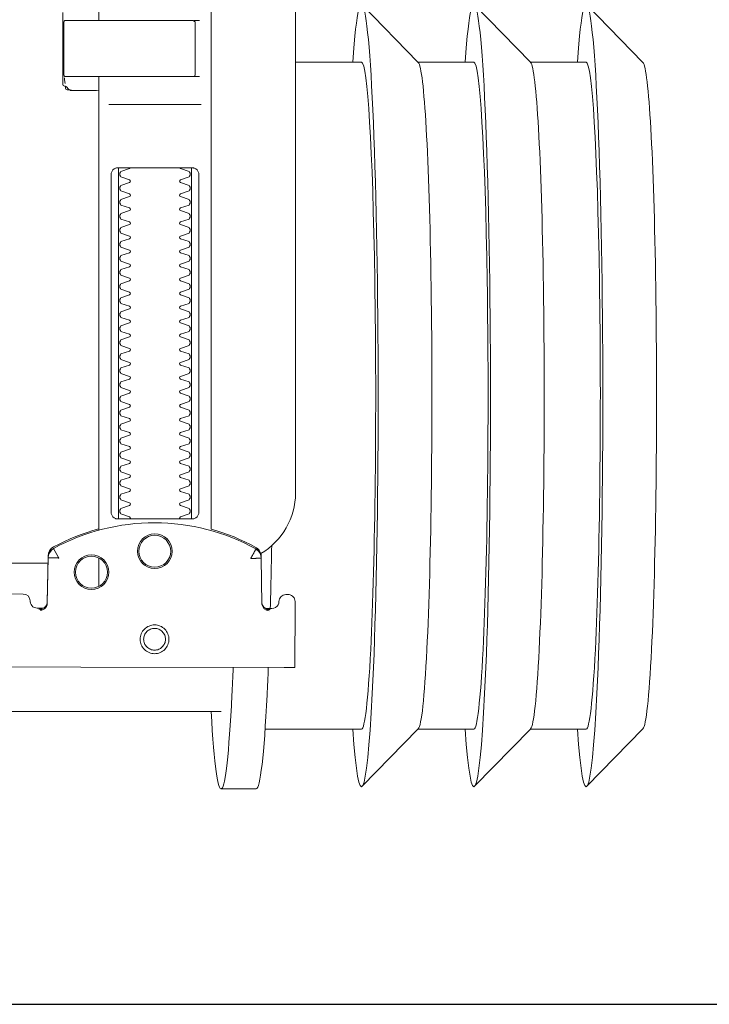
# Model space of a CAD drawing. Header units: millimetres. Extents: x 23192 to 177760, y -399809 to -79279.
# Tile 695 of 822: x 74057.5 to 74067.31, y -194639.59 to -194625.56. Entities that reach past the tile are written whole.
import ezdxf

# ---------------------------------------------------------------- set-up
doc = ezdxf.new("R2010")
doc.units = ezdxf.units.MM
doc.linetypes.add('HIDDEN2', pattern=[4.7625, 3.175, -1.5875])
doc.layers.get('0').update_dxf_attribs({"lineweight": 0})
doc.layers.add('!! 0_ Istn-sciany', color=3, linetype='Continuous', lineweight=30)
doc.layers.add('!! wymiary osi', color=250, linetype='Continuous', lineweight=9)
doc.layers.add('!! 2_WYBURZENIA DO REMONTU', color=7, linetype='Continuous', lineweight=0, true_color=0x4d4d4d, plot=False)
doc.layers.add('!!_@ wypos sanit nd', color=7, linetype='Continuous', lineweight=0, plot=False)
doc.styles.add('TXT', font='simplex.shx')
doc.dimstyles.new('DIM50', dxfattribs={"dimscale": 5, "dimtxt": 2.5, "dimasz": 1.5, "dimexe": 0, "dimexo": 0, "dimgap": 0.5, "dimtad": 1, "dimdec": 4, "dimrnd": 0.5, "dimdsep": 46, "dimtxsty": 'TXT', "dimblk1": 'TICK1', "dimblk2": 'TICK1', "dimsah": 1, "dimcen": 0, "dimse1": 1, "dimse2": 1, "dimclrd": 1, "dimclre": 7, "dimclrt": 9, "dimadec": 0, "dimazin": 0, "dimtfac": 1, "dimtdec": 4, "dimtmove": 2, "dimatfit": 3, "dimldrblk": 'TICK1', "dimfxl": 1, "dimtolj": 1, "dimarcsym": 0})

# ---------------------------------------------------------------- blocks, each defined once
blk = doc.blocks.new('A$Cff2eaf8b')
for points in [[(-0.18941, 0.09963), (-0.19441, 0.09963)], [(-0.24945, 0.09108), (-0.24147, 0.09927)], [(-0.24136, 0.09113), (-0.23342, 0.09113), (-0.22548, 0.09927)], [(-0.22538, 0.09113), (-0.21743, 0.09113), (-0.2095, 0.09927)], [(-0.19567, 0.09113), (-0.20939, 0.09113)], [(-0.18941, 0.08863), (-0.04454, 0.08863), (-0.04035, 0.08853), (-0.03617, 0.08824), (-0.032, 0.08775), (-0.02786, 0.08707), (-0.02376, 0.08619), (-0.0197, 0.08513), (-0.0157, 0.08388), (-0.01176, 0.08244), (-0.00789, 0.08082), (-0.0041, 0.07902), (-0.0004, 0.07705), (0.0032, 0.0749), (0.0067, 0.0726), (0.01009, 0.07012), (0.01337, 0.0675)], [(-0.19839, 0.08237), (-0.11148, 0.08219)], [(-0.19594, 0.07411), (-0.19609, 0.07411), (-0.19639, 0.07411), (-0.19593, 0.07402), (-0.19578, 0.07396), (-0.19564, 0.07387), (-0.19551, 0.07376), (-0.1954, 0.07363), (-0.19532, 0.07349), (-0.19526, 0.07333), (-0.19523, 0.07317)], [(-0.16479, 0.06647), (-0.16466, 0.07302), (-0.16465, 0.07318), (-0.16461, 0.07333), (-0.16454, 0.07348), (-0.16445, 0.07361), (-0.16435, 0.07373), (-0.16422, 0.07383), (-0.16409, 0.07391), (-0.16394, 0.07396), (-0.16349, 0.07404), (-0.1638, 0.07405), (-0.16395, 0.07405)], [(-0.172, 0.07079), (-0.172, 0.06674)], [(0.16493, 0.0675), (-0.16477, 0.0675)], [(-0.172, -0.01362), (-0.172, -0.00982)], [(-0.172, 0.06279), (-0.172, -0.00182)], [(-0.1852, 0.06018), (-0.1852, 0.01218)], [(-0.1748, 0.01218), (-0.1748, 0.06018)], [(-0.17342, 0.00218), (-0.18659, 0.00218)], [(-0.172, 0.00012), (-0.17167, 0.00018), (-0.1682, 0.00018), (-0.1681, 0.00018), (-0.16799, 0.00016), (-0.16789, 0.00007), (-0.16779, 0.00006), (-0.16762, 0.00005), (-0.16752, 0.00005), (-0.16741, 0.00003), (-0.1673, -0.00004), (-0.16725, -0.00018), (-0.16725, -0.00044), (-0.16711, -0.00046), (-0.16701, -0.0005), (-0.16693, -0.00056), (-0.16688, -0.0007), (-0.16688, -0.01094)], [(-0.16829, 0.00017), (-0.16772, 0.00003), (-0.16738, -0.00042)], [(-0.16723, -0.00083), (-0.16714, -0.00136), (-0.16713, -0.00163)], [(-0.18633, -0.00182), (-0.17526, -0.00182), (-0.17367, -0.00182)], [(-0.24945, -0.00383), (-0.24147, -0.01202)], [(-0.24136, -0.00387), (-0.23342, -0.00387), (-0.22548, -0.01202)], [(-0.22538, -0.00387), (-0.21743, -0.00387), (-0.2095, -0.01202)], [(-0.2, -0.00387), (-0.20939, -0.00387)], [(-0.18633, -0.00982), (-0.18551, -0.00982), (-0.18567, -0.00972), (-0.1857, -0.00962)]]:
    blk.add_lwpolyline(points)
for points in [[(-0.19989, 0.08236), (-0.19995, 0.07336, 0.009369), (-0.19994, 0.07293), (-0.19992, 0.07276), (-0.19986, 0.07259), (-0.19979, 0.07243), (-0.19968, 0.07229), (-0.19955, 0.07217), (-0.19941, 0.07208), (-0.19924, 0.07201), (-0.19908, 0.07197), (-0.19895, 0.07196), (-0.1988, 0.07196)], [(-0.16413, 0.07389), (-0.16324, 0.07389), (-0.16303, 0.07386), (-0.16283, 0.0738), (-0.16264, 0.07369), (-0.16249, 0.07354), (-0.16237, 0.07337), (-0.16228, 0.07317), (-0.16225, 0.07297, 0.002299), (-0.16224, 0.07285, 0.40455), (-0.16124, 0.07188), (-0.11145, 0.07178)], [(-0.19576, 0.07395), (-0.19665, 0.07395, 0.282591), (-0.19754, 0.0734), (-0.19758, 0.07331), (-0.19761, 0.0732), (-0.19763, 0.07311), (-0.19764, 0.07296, -0.415352), (-0.19865, 0.07196)], [(-0.19623, 0.07426), (-0.19588, 0.0742), (-0.19555, 0.07399), (-0.19533, 0.07367), (-0.19523, 0.07332), (-0.19513, 0.06676), (-0.19513, 0.0667, 0.265347), (-0.19435, 0.06544, 0.125711), (-0.17997, 0.06173, 0.125711), (-0.16558, 0.06538, 0.26954), (-0.1648, 0.06667), (-0.16467, 0.07322), (-0.16464, 0.07344), (-0.16456, 0.07365), (-0.16444, 0.07383), (-0.16428, 0.07399), (-0.1641, 0.0741), (-0.16389, 0.07417), (-0.16368, 0.0742)], [(-0.15993, -0.0325), (-0.17249, -0.0325, 0.405519), (-0.172, -0.032), (-0.172, -0.0313, 0.414214), (-0.1725, -0.0308), (-0.1875, -0.0308, 0.414214), (-0.188, -0.0313), (-0.188, -0.032, 0.405519), (-0.18751, -0.0325), (-0.19, -0.0325, -0.414214), (-0.2, -0.0225), (-0.2, 0.0575, -0.266001), (-0.19506, 0.06612)], [(-0.19513, 0.06651), (-0.19511, 0.06632), (-0.19509, 0.06622), (-0.19506, 0.06612), (-0.19503, 0.06602), (-0.19498, 0.06592), (-0.19493, 0.06582), (-0.19488, 0.06573), (-0.19482, 0.06564), (-0.19475, 0.06556), (-0.19468, 0.06548), (-0.1946, 0.06541), (-0.19452, 0.06535), (-0.19443, 0.06529), (-0.19434, 0.06524), (-0.19358, 0.06483), (-0.19281, 0.06445), (-0.19203, 0.0641), (-0.19125, 0.06376), (-0.19045, 0.06345), (-0.18964, 0.06316), (-0.18882, 0.06289), (-0.188, 0.06265), (-0.188, -0.01362, 0.414214)], [(-0.172, 0.0626), (-0.17117, 0.06284), (-0.17034, 0.0631), (-0.16952, 0.06339), (-0.16872, 0.0637), (-0.16792, 0.06404), (-0.16713, 0.06439), (-0.16635, 0.06477), (-0.16558, 0.06518), (-0.16557, 0.06518, 0.269546), (-0.16479, 0.06647)], [(-0.18353, 0.01118, 0.182836), (-0.18364, 0.01127), (-0.18485, 0.01168, 0.050055), (-0.185, 0.01194), (-0.185, 0.01222, 0.050055), (-0.18485, 0.01248), (-0.18364, 0.01289, 0.719897), (-0.18364, 0.01327), (-0.18485, 0.01368, 0.050055), (-0.185, 0.01394), (-0.185, 0.01422, 0.050055), (-0.18485, 0.01448), (-0.18364, 0.01489, 0.719897), (-0.18364, 0.01527), (-0.18485, 0.01568, 0.050055), (-0.185, 0.01594), (-0.185, 0.01622, 0.050055), (-0.18485, 0.01648), (-0.18364, 0.01689, 0.719897), (-0.18364, 0.01727), (-0.18485, 0.01768, 0.050055), (-0.185, 0.01794), (-0.185, 0.01822, 0.050055), (-0.18485, 0.01848), (-0.18364, 0.01889, 0.719897), (-0.18364, 0.01927), (-0.18485, 0.01968, 0.050055), (-0.185, 0.01994), (-0.185, 0.02022, 0.050055), (-0.18485, 0.02048), (-0.18364, 0.02089, 0.719897), (-0.18364, 0.02127), (-0.18485, 0.02168, 0.050055), (-0.185, 0.02194), (-0.185, 0.02222, 0.050055), (-0.18485, 0.02248), (-0.18364, 0.02289, 0.719897), (-0.18364, 0.02327), (-0.18485, 0.02368, 0.050055), (-0.185, 0.02394), (-0.185, 0.02422, 0.050055), (-0.18485, 0.02448), (-0.18364, 0.02489, 0.719897), (-0.18364, 0.02527), (-0.18485, 0.02568, 0.050055), (-0.185, 0.02594), (-0.185, 0.02622, 0.050055), (-0.18485, 0.02648), (-0.18364, 0.02689, 0.719897), (-0.18364, 0.02727), (-0.18485, 0.02768, 0.050055), (-0.185, 0.02794), (-0.185, 0.02822, 0.050055), (-0.18485, 0.02848), (-0.18364, 0.02889, 0.719897), (-0.18364, 0.02927), (-0.18485, 0.02968, 0.050055), (-0.185, 0.02994), (-0.185, 0.03022, 0.050055), (-0.18485, 0.03048), (-0.18364, 0.03089, 0.719897), (-0.18364, 0.03127), (-0.18485, 0.03168, 0.050055), (-0.185, 0.03194), (-0.185, 0.03222, 0.050055), (-0.18485, 0.03248), (-0.18364, 0.03289, 0.719897), (-0.18364, 0.03327), (-0.18485, 0.03368, 0.050055), (-0.185, 0.03394), (-0.185, 0.03422, 0.050055), (-0.18485, 0.03448), (-0.18364, 0.03489, 0.719897), (-0.18364, 0.03527), (-0.18485, 0.03568, 0.050055), (-0.185, 0.03594), (-0.185, 0.03622, 0.050055), (-0.18485, 0.03648), (-0.18364, 0.03689, 0.719897), (-0.18364, 0.03727), (-0.18485, 0.03768, 0.050055), (-0.185, 0.03794), (-0.185, 0.03822, 0.050055), (-0.18485, 0.03848), (-0.18364, 0.03889, 0.719897), (-0.18364, 0.03927), (-0.18485, 0.03968, 0.050055), (-0.185, 0.03994), (-0.185, 0.04022, 0.050055), (-0.18485, 0.04048), (-0.18364, 0.04089, 0.719897), (-0.18364, 0.04127), (-0.18485, 0.04168, 0.050055), (-0.185, 0.04194), (-0.185, 0.04222, 0.050055), (-0.18485, 0.04248), (-0.18364, 0.04289, 0.719897), (-0.18364, 0.04327), (-0.18485, 0.04368, 0.050055), (-0.185, 0.04394), (-0.185, 0.04422, 0.050055), (-0.18485, 0.04448), (-0.18364, 0.04489, 0.719897), (-0.18364, 0.04527), (-0.18485, 0.04568, 0.050055), (-0.185, 0.04594), (-0.185, 0.04622, 0.050055), (-0.18485, 0.04648), (-0.18364, 0.04689, 0.719897), (-0.18364, 0.04727), (-0.18485, 0.04768, 0.050055), (-0.185, 0.04794), (-0.185, 0.04822, 0.050055), (-0.18485, 0.04848), (-0.18364, 0.04889, 0.719897), (-0.18364, 0.04927), (-0.18485, 0.04968, 0.050055), (-0.185, 0.04994), (-0.185, 0.05022, 0.050055), (-0.18485, 0.05048), (-0.18364, 0.05089, 0.719897), (-0.18364, 0.05127), (-0.18485, 0.05168, 0.050055), (-0.185, 0.05194), (-0.185, 0.05222, 0.050055), (-0.18485, 0.05248), (-0.18364, 0.05289, 0.719897), (-0.18364, 0.05327), (-0.18485, 0.05368, 0.050055), (-0.185, 0.05394), (-0.185, 0.05422, 0.050055), (-0.18485, 0.05448), (-0.18364, 0.05489, 0.719897), (-0.18364, 0.05527), (-0.18485, 0.05568, 0.050055), (-0.185, 0.05594), (-0.185, 0.05622, 0.050055), (-0.18485, 0.05648), (-0.18364, 0.05689, 0.719897), (-0.18364, 0.05727), (-0.18485, 0.05768, 0.050055), (-0.185, 0.05794), (-0.185, 0.05822, 0.050055), (-0.18485, 0.05848), (-0.18364, 0.05889, 0.719897), (-0.18364, 0.05927), (-0.18485, 0.05968, 0.050055), (-0.185, 0.05994), (-0.185, 0.06022, 0.050055), (-0.18485, 0.06048), (-0.18364, 0.06089, 0.474594), (-0.18353, 0.06118)], [(-0.17647, 0.06118, 0.474594), (-0.17636, 0.06089), (-0.17515, 0.06048, 0.050055), (-0.175, 0.06022), (-0.175, 0.05994, 0.050055), (-0.17515, 0.05968), (-0.17636, 0.05927, 0.719897), (-0.17636, 0.05889), (-0.17515, 0.05848, 0.050055), (-0.175, 0.05822), (-0.175, 0.05794, 0.050055), (-0.17515, 0.05768), (-0.17636, 0.05727, 0.719897), (-0.17636, 0.05689), (-0.17515, 0.05648, 0.050055), (-0.175, 0.05622), (-0.175, 0.05594, 0.050055), (-0.17515, 0.05568), (-0.17636, 0.05527, 0.719897), (-0.17636, 0.05489), (-0.17515, 0.05448, 0.050055), (-0.175, 0.05422), (-0.175, 0.05394, 0.050055), (-0.17515, 0.05368), (-0.17636, 0.05327, 0.719897), (-0.17636, 0.05289), (-0.17515, 0.05248, 0.050055), (-0.175, 0.05222), (-0.175, 0.05194, 0.050055), (-0.17515, 0.05168), (-0.17636, 0.05127, 0.719897), (-0.17636, 0.05089), (-0.17515, 0.05048, 0.050055), (-0.175, 0.05022), (-0.175, 0.04994, 0.050055), (-0.17515, 0.04968), (-0.17636, 0.04927, 0.719897), (-0.17636, 0.04889), (-0.17515, 0.04848, 0.050055), (-0.175, 0.04822), (-0.175, 0.04794, 0.050055), (-0.17515, 0.04768), (-0.17636, 0.04727, 0.719897), (-0.17636, 0.04689), (-0.17515, 0.04648, 0.050055), (-0.175, 0.04622), (-0.175, 0.04594, 0.050055), (-0.17515, 0.04568), (-0.17636, 0.04527, 0.719897), (-0.17636, 0.04489), (-0.17515, 0.04448, 0.050055), (-0.175, 0.04422), (-0.175, 0.04394, 0.050055), (-0.17515, 0.04368), (-0.17636, 0.04327, 0.719897), (-0.17636, 0.04289), (-0.17515, 0.04248, 0.050055), (-0.175, 0.04222), (-0.175, 0.04194, 0.050055), (-0.17515, 0.04168), (-0.17636, 0.04127, 0.719897), (-0.17636, 0.04089), (-0.17515, 0.04048, 0.050055), (-0.175, 0.04022), (-0.175, 0.03994, 0.050055), (-0.17515, 0.03968), (-0.17636, 0.03927, 0.719897), (-0.17636, 0.03889), (-0.17515, 0.03848, 0.050055), (-0.175, 0.03822), (-0.175, 0.03794, 0.050055), (-0.17515, 0.03768), (-0.17636, 0.03727, 0.719897), (-0.17636, 0.03689), (-0.17515, 0.03648, 0.050055), (-0.175, 0.03622), (-0.175, 0.03594, 0.050055), (-0.17515, 0.03568), (-0.17636, 0.03527, 0.719897), (-0.17636, 0.03489), (-0.17515, 0.03448, 0.050055), (-0.175, 0.03422), (-0.175, 0.03394, 0.050055), (-0.17515, 0.03368), (-0.17636, 0.03327, 0.719897), (-0.17636, 0.03289), (-0.17515, 0.03248, 0.050055), (-0.175, 0.03222), (-0.175, 0.03194, 0.050055), (-0.17515, 0.03168), (-0.17636, 0.03127, 0.719897), (-0.17636, 0.03089), (-0.17515, 0.03048, 0.050055), (-0.175, 0.03022), (-0.175, 0.02994, 0.050055), (-0.17515, 0.02968), (-0.17636, 0.02927, 0.719897), (-0.17636, 0.02889), (-0.17515, 0.02848, 0.050055), (-0.175, 0.02822), (-0.175, 0.02794, 0.050055), (-0.17515, 0.02768), (-0.17636, 0.02727, 0.719897), (-0.17636, 0.02689), (-0.17515, 0.02648, 0.050055), (-0.175, 0.02622), (-0.175, 0.02594, 0.050055), (-0.17515, 0.02568), (-0.17636, 0.02527, 0.719897), (-0.17636, 0.02489), (-0.17515, 0.02448, 0.050055), (-0.175, 0.02422), (-0.175, 0.02394, 0.050055), (-0.17515, 0.02368), (-0.17636, 0.02327, 0.719897), (-0.17636, 0.02289), (-0.17515, 0.02248, 0.050055), (-0.175, 0.02222), (-0.175, 0.02194, 0.050055), (-0.17515, 0.02168), (-0.17636, 0.02127, 0.719897), (-0.17636, 0.02089), (-0.17515, 0.02048, 0.050055), (-0.175, 0.02022), (-0.175, 0.01994, 0.050055), (-0.17515, 0.01968), (-0.17636, 0.01927, 0.719897), (-0.17636, 0.01889), (-0.17515, 0.01848, 0.050055), (-0.175, 0.01822), (-0.175, 0.01794, 0.050055), (-0.17515, 0.01768), (-0.17636, 0.01727, 0.719897), (-0.17636, 0.01689), (-0.17515, 0.01648, 0.050055), (-0.175, 0.01622), (-0.175, 0.01594, 0.050055), (-0.17515, 0.01568), (-0.17636, 0.01527, 0.719897), (-0.17636, 0.01489), (-0.17515, 0.01448, 0.050055), (-0.175, 0.01422), (-0.175, 0.01394, 0.050055), (-0.17515, 0.01368), (-0.17636, 0.01327, 0.719897), (-0.17636, 0.01289), (-0.17515, 0.01248, 0.050055), (-0.175, 0.01222), (-0.175, 0.01194, 0.050055), (-0.17515, 0.01168), (-0.17636, 0.01127, 0.182836), (-0.17647, 0.01118)], [(-0.1857, -0.00202), (-0.1857, -0.00962), (-0.1857, -0.00202), (-0.18567, -0.00192), (-0.18559, -0.00184), (-0.17696, -0.00182), (-0.16725, -0.00182, -0.414214), (-0.16705, -0.00202), (-0.16705, -0.00962, -0.414214), (-0.16725, -0.00982), (-0.18543, -0.00982), (-0.18553, -0.00978), (-0.1856, -0.00962)]]:
    blk.add_lwpolyline(points, format="xyb")
for points in [[(-0.17994, 0.08038), (-0.17974, 0.08037), (-0.17954, 0.08034), (-0.17935, 0.08029), (-0.17916, 0.08022), (-0.17897, 0.08013), (-0.1788, 0.08003), (-0.17864, 0.07991), (-0.17849, 0.07978), (-0.17836, 0.07963), (-0.17824, 0.07947), (-0.17814, 0.07929), (-0.17805, 0.07911), (-0.17798, 0.07892), (-0.17793, 0.07873), (-0.17791, 0.07853), (-0.1779, 0.07833), (-0.17791, 0.07813), (-0.17794, 0.07793), (-0.17799, 0.07773), (-0.17805, 0.07754), (-0.17814, 0.07736), (-0.17824, 0.07719), (-0.17836, 0.07703), (-0.1785, 0.07688), (-0.17865, 0.07675), (-0.17881, 0.07663), (-0.17898, 0.07652), (-0.17916, 0.07644), (-0.17935, 0.07637), (-0.17955, 0.07632), (-0.17975, 0.07629), (-0.17995, 0.07628), (-0.18015, 0.07629), (-0.18035, 0.07632), (-0.18054, 0.07637), (-0.18073, 0.07644), (-0.18091, 0.07653), (-0.18109, 0.07663), (-0.18125, 0.07675), (-0.18139, 0.07689), (-0.18153, 0.07704), (-0.18165, 0.0772), (-0.18175, 0.07737), (-0.18184, 0.07755), (-0.1819, 0.07774), (-0.18195, 0.07794), (-0.18198, 0.07813), (-0.18199, 0.07834), (-0.18198, 0.07854), (-0.18195, 0.07873), (-0.1819, 0.07893), (-0.18183, 0.07912), (-0.18175, 0.0793), (-0.18164, 0.07947), (-0.18152, 0.07963), (-0.18139, 0.07978), (-0.18124, 0.07992), (-0.18108, 0.08004), (-0.18091, 0.08014), (-0.18072, 0.08022), (-0.18053, 0.08029), (-0.18034, 0.08034), (-0.18014, 0.08037)], [(-0.17994, 0.07987), (-0.17979, 0.07987), (-0.17964, 0.07984), (-0.17949, 0.07981), (-0.17935, 0.07976), (-0.17921, 0.07969), (-0.17908, 0.07961), (-0.17896, 0.07952), (-0.17885, 0.07942), (-0.17874, 0.07931), (-0.17865, 0.07918), (-0.17858, 0.07905), (-0.17851, 0.07892), (-0.17846, 0.07877), (-0.17842, 0.07862), (-0.1784, 0.07847), (-0.17839, 0.07832), (-0.1784, 0.07817), (-0.17842, 0.07802), (-0.17846, 0.07787), (-0.17851, 0.07773), (-0.17858, 0.07759), (-0.17866, 0.07746), (-0.17875, 0.07734), (-0.17885, 0.07723), (-0.17896, 0.07712), (-0.17909, 0.07703), (-0.17922, 0.07696), (-0.17935, 0.07689), (-0.1795, 0.07684), (-0.17964, 0.0768), (-0.1798, 0.07678), (-0.17995, 0.07677), (-0.1801, 0.07678), (-0.18025, 0.07681), (-0.1804, 0.07684), (-0.18054, 0.07689), (-0.18068, 0.07696), (-0.18081, 0.07704), (-0.18093, 0.07713), (-0.18104, 0.07723), (-0.18114, 0.07734), (-0.18123, 0.07747), (-0.18131, 0.0776), (-0.18138, 0.07773), (-0.18143, 0.07788), (-0.18146, 0.07803), (-0.18149, 0.07818), (-0.18149, 0.07833), (-0.18149, 0.07848), (-0.18146, 0.07863), (-0.18143, 0.07878), (-0.18137, 0.07892), (-0.18131, 0.07906), (-0.18123, 0.07919), (-0.18114, 0.07931), (-0.18104, 0.07942), (-0.18092, 0.07952), (-0.1808, 0.07962), (-0.18067, 0.07969), (-0.18053, 0.07976), (-0.18039, 0.07981), (-0.18024, 0.07985), (-0.18009, 0.07987)], [(-0.17471, 0.06118), (-0.17462, 0.06118), (-0.17454, 0.06117), (-0.17445, 0.06115), (-0.17437, 0.06113), (-0.17428, 0.06109), (-0.1742, 0.06105), (-0.17413, 0.061), (-0.17406, 0.06095), (-0.174, 0.06088), (-0.17394, 0.06081), (-0.17389, 0.06072), (-0.17384, 0.06062), (-0.17381, 0.06052), (-0.17378, 0.06041), (-0.17376, 0.06029), (-0.17376, 0.06018), (-0.17376, 0.01218), (-0.17376, 0.01206), (-0.17378, 0.01195), (-0.17381, 0.01184), (-0.17384, 0.01173), (-0.17389, 0.01164), (-0.17394, 0.01155), (-0.174, 0.01148), (-0.17406, 0.01141), (-0.17413, 0.01135), (-0.1742, 0.01131), (-0.17428, 0.01126), (-0.17437, 0.01123), (-0.17445, 0.01121), (-0.17454, 0.01119), (-0.17462, 0.01118), (-0.17471, 0.01118), (-0.18529, 0.01118), (-0.18538, 0.01118), (-0.18547, 0.01119), (-0.18555, 0.01121), (-0.18564, 0.01123), (-0.18572, 0.01126), (-0.1858, 0.01131), (-0.18587, 0.01135), (-0.18594, 0.01141), (-0.18601, 0.01148), (-0.18606, 0.01155), (-0.18612, 0.01164), (-0.18616, 0.01173), (-0.1862, 0.01184), (-0.18623, 0.01195), (-0.18624, 0.01206), (-0.18625, 0.01218), (-0.18625, 0.06018), (-0.18624, 0.06029), (-0.18623, 0.06041), (-0.1862, 0.06052), (-0.18616, 0.06062), (-0.18612, 0.06072), (-0.18606, 0.06081), (-0.18601, 0.06088), (-0.18594, 0.06095), (-0.18587, 0.061), (-0.1858, 0.06105), (-0.18572, 0.06109), (-0.18564, 0.06113), (-0.18555, 0.06115), (-0.18547, 0.06117), (-0.18538, 0.06118), (-0.18529, 0.06118)]]:
    blk.add_lwpolyline(points, close=True)
for points in [[(-0.19436, 0.06548), (-0.19435, 0.06548), (-0.19435, 0.06548), (-0.19435, 0.06548), (-0.19435, 0.06548), (-0.19435, 0.06548), (-0.19435, 0.06548), (-0.19435, 0.06548), (-0.19435, 0.06548), (-0.19435, 0.06548), (-0.19435, 0.06548), (-0.19435, 0.06548), (-0.19435, 0.06548), (-0.19435, 0.06548), (-0.19435, 0.06548), (-0.19435, 0.06548), (-0.19435, 0.06548), (-0.19435, 0.06548), (-0.19435, 0.06548), (-0.19435, 0.06549), (-0.19435, 0.06549), (-0.19435, 0.06549), (-0.19435, 0.06549), (-0.19435, 0.06549), (-0.19435, 0.06549), (-0.19435, 0.0655), (-0.19435, 0.0655), (-0.19434, 0.0655), (-0.19434, 0.06551), (-0.19434, 0.06551), (-0.19434, 0.06552), (-0.19433, 0.06552), (-0.19433, 0.06553), (-0.19433, 0.06553), (-0.19433, 0.06554), (-0.19432, 0.06554), (-0.19432, 0.06555), (-0.19432, 0.06555), (-0.19432, 0.06556), (-0.19431, 0.06556), (-0.19431, 0.06557), (-0.19431, 0.06558), (-0.1943, 0.06558), (-0.1943, 0.06559), (-0.19429, 0.0656), (-0.19429, 0.06561), (-0.19429, 0.06561), (-0.19428, 0.06562), (-0.19428, 0.06563), (-0.19427, 0.06564), (-0.19427, 0.06565), (-0.19426, 0.06566), (-0.19426, 0.06566), (-0.19425, 0.06567), (-0.19425, 0.06568), (-0.19424, 0.06569), (-0.19424, 0.0657), (-0.19423, 0.06571), (-0.19423, 0.06572), (-0.19422, 0.06573), (-0.19422, 0.06574), (-0.19421, 0.06575), (-0.1942, 0.06576), (-0.1942, 0.06578), (-0.19419, 0.06579), (-0.19419, 0.0658), (-0.19418, 0.06581), (-0.19417, 0.06582), (-0.19417, 0.06583), (-0.19416, 0.06585), (-0.19415, 0.06586), (-0.19414, 0.06588), (-0.19413, 0.06591), (-0.19411, 0.06594), (-0.1941, 0.06596), (-0.19408, 0.06599), (-0.19407, 0.06602), (-0.19405, 0.06605), (-0.19395, 0.06623), (-0.19393, 0.06626), (-0.1939, 0.06633), (-0.19388, 0.06636), (-0.19386, 0.0664), (-0.19384, 0.06643), (-0.19382, 0.06646), (-0.1938, 0.0665), (-0.19378, 0.06653), (-0.19377, 0.06657), (-0.19376, 0.06659), (-0.19375, 0.0666), (-0.19375, 0.0666), (-0.19374, 0.06662), (-0.19373, 0.06663), (-0.19372, 0.06664), (-0.19372, 0.06665), (-0.19371, 0.06666), (-0.19371, 0.06667), (-0.19371, 0.06667), (-0.1937, 0.06668), (-0.1937, 0.06668), (-0.1937, 0.06668), (-0.1937, 0.06669), (-0.1937, 0.06669), (-0.1937, 0.0667), (-0.19369, 0.06671), (-0.19369, 0.06671), (-0.19369, 0.06672), (-0.19368, 0.06672), (-0.19368, 0.06672), (-0.19368, 0.06673), (-0.19367, 0.06673), (-0.19367, 0.06674), (-0.19367, 0.06674), (-0.19366, 0.06674), (-0.19365, 0.06675), (-0.19365, 0.06675), (-0.19364, 0.06676), (-0.19364, 0.06676), (-0.19364, 0.06676), (-0.19364, 0.06677), (-0.19363, 0.06677), (-0.19363, 0.06678), (-0.19363, 0.06678), (-0.19363, 0.06678), (-0.19363, 0.06679), (-0.19363, 0.06679), (-0.19363, 0.0668), (-0.19363, 0.0668), (-0.19363, 0.06681), (-0.19364, 0.06681), (-0.19364, 0.06681), (-0.19364, 0.06682), (-0.19364, 0.06682), (-0.19364, 0.06682), (-0.19365, 0.06682), (-0.19365, 0.06682), (-0.19365, 0.06682), (-0.19365, 0.06682), (-0.19365, 0.06682), (-0.19366, 0.06682), (-0.19366, 0.06682), (-0.19366, 0.06682), (-0.19366, 0.06682), (-0.19366, 0.06682), (-0.19367, 0.06682), (-0.19367, 0.06682), (-0.19367, 0.06682), (-0.19367, 0.06682), (-0.19367, 0.06682), (-0.19368, 0.06682), (-0.19368, 0.06682), (-0.19369, 0.06682), (-0.19369, 0.06682), (-0.19369, 0.06681), (-0.1937, 0.06681), (-0.1937, 0.06681), (-0.19371, 0.06681), (-0.19371, 0.06681), (-0.19371, 0.06681), (-0.19371, 0.06681), (-0.19372, 0.0668), (-0.19372, 0.0668), (-0.19373, 0.0668), (-0.19373, 0.0668), (-0.19374, 0.0668), (-0.19374, 0.0668), (-0.19374, 0.0668), (-0.19375, 0.0668), (-0.19375, 0.06681), (-0.19376, 0.06681), (-0.19376, 0.06681), (-0.19377, 0.06681), (-0.19377, 0.06681), (-0.19377, 0.06681), (-0.19377, 0.06681), (-0.19378, 0.06681), (-0.19378, 0.06681), (-0.19378, 0.06681), (-0.19378, 0.06681), (-0.19379, 0.06681), (-0.19379, 0.06681), (-0.19379, 0.06681), (-0.19379, 0.06681), (-0.1938, 0.06681), (-0.1938, 0.06681), (-0.19381, 0.06681), (-0.19381, 0.06681), (-0.19382, 0.06681), (-0.19383, 0.06681), (-0.19383, 0.06681), (-0.19384, 0.06681), (-0.19385, 0.06681), (-0.19385, 0.06681), (-0.19386, 0.06681), (-0.19387, 0.06681), (-0.19388, 0.06681), (-0.19389, 0.06681), (-0.19389, 0.0668), (-0.1939, 0.0668), (-0.19391, 0.0668), (-0.19392, 0.0668), (-0.19397, 0.0668), (-0.19398, 0.0668), (-0.19399, 0.0668), (-0.194, 0.0668), (-0.19401, 0.0668), (-0.19402, 0.0668), (-0.19403, 0.0668), (-0.19405, 0.0668), (-0.19406, 0.0668), (-0.19407, 0.0668), (-0.19408, 0.0668), (-0.19409, 0.0668), (-0.1941, 0.0668), (-0.19412, 0.0668), (-0.19417, 0.0668), (-0.19419, 0.0668), (-0.19421, 0.0668), (-0.19424, 0.0668), (-0.19426, 0.0668), (-0.19429, 0.0668), (-0.19431, 0.0668), (-0.19433, 0.0668), (-0.19436, 0.0668), (-0.19438, 0.06679), (-0.19455, 0.06679), (-0.19457, 0.06679), (-0.19459, 0.06679), (-0.19461, 0.06679), (-0.19463, 0.06679), (-0.19464, 0.06679), (-0.19465, 0.06679), (-0.19466, 0.06679), (-0.19467, 0.06679), (-0.19468, 0.06679), (-0.19469, 0.06679), (-0.1947, 0.06679), (-0.19471, 0.06679), (-0.19472, 0.06679), (-0.19473, 0.06679), (-0.19474, 0.06679), (-0.19474, 0.06679), (-0.19475, 0.06679), (-0.19476, 0.06679), (-0.19477, 0.06679), (-0.19478, 0.06679), (-0.19479, 0.06679), (-0.1948, 0.06679), (-0.1948, 0.06679), (-0.19481, 0.06679), (-0.19482, 0.06678), (-0.19483, 0.06678), (-0.19484, 0.06678), (-0.19484, 0.06678), (-0.19485, 0.06678), (-0.19486, 0.06678), (-0.19487, 0.06678), (-0.19487, 0.06678), (-0.19488, 0.06678), (-0.19489, 0.06678), (-0.1949, 0.06678), (-0.1949, 0.06678), (-0.19491, 0.06678), (-0.19492, 0.06678), (-0.19492, 0.06678), (-0.19493, 0.06678), (-0.19494, 0.06678), (-0.19494, 0.06678), (-0.19495, 0.06678), (-0.19496, 0.06678), (-0.19496, 0.06678), (-0.19497, 0.06678), (-0.19499, 0.06678), (-0.19499, 0.06678), (-0.195, 0.06678), (-0.195, 0.06678), (-0.19501, 0.06678), (-0.19501, 0.06678), (-0.19502, 0.06678), (-0.19502, 0.06678), (-0.19503, 0.06678), (-0.19503, 0.06678), (-0.19504, 0.06678), (-0.19504, 0.06678), (-0.19505, 0.06678), (-0.19505, 0.06678), (-0.19505, 0.06678), (-0.19506, 0.06678), (-0.19506, 0.06678), (-0.19507, 0.06678), (-0.19507, 0.06678), (-0.19507, 0.06678), (-0.19508, 0.06678), (-0.19508, 0.06678), (-0.19508, 0.06678), (-0.19509, 0.06678), (-0.19509, 0.06678), (-0.19509, 0.06678), (-0.1951, 0.06678), (-0.1951, 0.06678), (-0.1951, 0.06678), (-0.19511, 0.06678), (-0.19511, 0.06678), (-0.19511, 0.06678), (-0.19511, 0.06678), (-0.19511, 0.06678), (-0.19512, 0.06678), (-0.19512, 0.06678), (-0.19512, 0.06678), (-0.19512, 0.06678), (-0.19512, 0.06678), (-0.19512, 0.06678), (-0.19513, 0.06678), (-0.19513, 0.06677), (-0.19513, 0.06677), (-0.19513, 0.06677), (-0.19513, 0.06677), (-0.19513, 0.06677), (-0.19513, 0.06677), (-0.19513, 0.06677), (-0.19513, 0.06677), (-0.19513, 0.06677), (-0.19513, 0.06677), (-0.19513, 0.06677), (-0.19513, 0.06677), (-0.19513, 0.06677), (-0.19513, 0.06677), (-0.19513, 0.06677), (-0.19513, 0.06678), (-0.19513, 0.06678), (-0.19513, 0.06678), (-0.19513, 0.06678), (-0.19513, 0.06678), (-0.19513, 0.06678), (-0.19513, 0.06678), (-0.19513, 0.06678), (-0.19513, 0.06678), (-0.19513, 0.06678), (-0.19513, 0.06678), (-0.19513, 0.06678), (-0.19513, 0.06678), (-0.19513, 0.06678), (-0.19513, 0.06678), (-0.19513, 0.06677), (-0.19513, 0.06677, 0.269547)], [(-0.1648, 0.06671), (-0.16481, 0.06671), (-0.16485, 0.06672), (-0.16497, 0.06672), (-0.16603, 0.06675), (-0.16612, 0.06675), (-0.16616, 0.06675), (-0.1662, 0.06675), (-0.16623, 0.06676), (-0.16627, 0.06677), (-0.1663, 0.06675), (-0.1663, 0.06672), (-0.16628, 0.0667), (-0.16625, 0.06667), (-0.16623, 0.06663), (-0.16622, 0.0666), (-0.1662, 0.06657), (-0.16561, 0.06549), (-0.1656, 0.06545), (-0.16558, 0.06542, 0.269546)]]:
    blk.add_lwpolyline(points, format="xyb", close=True)
for centre, radius in [((-0.17096, 0.06877), 0.00247), ((-0.17096, 0.06877), 0.00227), ((-0.17997, 0.06579), 0.00247), ((-0.17997, 0.06579), 0.00227)]:
    blk.add_circle(centre, radius)
for centre, major_axis, ratio, start_param, end_param in [((-0.18941, 0.04363), (0, 0.056), 0.04256, 5.645661, 6.988802), ((-0.24136, 0.04363), (0, 0.0557), 0.04256, 5.733752, 6.988802), ((-0.22538, 0.04363), (0, 0.0557), 0.04256, 5.733752, 6.988802), ((-0.20939, 0.04363), (0, 0.0557), 0.04256, 5.733752, 6.988802), ((-0.19441, 0.04363), (0, 0.056), 0.04256, 0, 0.705617), ((-0.24936, 0.04363), (0, 0.0475), 0.04256, 0.043665, 0.705617), ((-0.24136, 0.04363), (0, 0.0475), 0.04256, 0, 0.705617), ((-0.23337, 0.04363), (0, 0.0475), 0.04256, 0.043665, 0.705617), ((-0.22538, 0.04363), (0, 0.0475), 0.04256, 0, 0.705617), ((-0.21739, 0.04363), (0, 0.0475), 0.04256, 0.043665, 0.705617), ((-0.20939, 0.04363), (0, 0.0475), 0.04256, 0, 0.705617), ((-0.24136, 0.04363), (0, 0.0557), 0.04256, 0.705617, 3.691026), ((-0.22538, 0.04363), (0, 0.0557), 0.04256, 0.705617, 3.691026), ((-0.20939, 0.04363), (0, 0.0557), 0.04256, 0.705617, 3.691026), ((-0.19441, 0.04363), (0, 0.056), 0.04256, 0.705617, 0.806963), ((-0.18941, 0.04363), (0, 0.056), 0.04256, 0.705617, 0.807212), ((-0.19839, 0.08235), (-0.0015, 0), 0.008726, 4.712674, 6.283151), ((-0.24936, 0.04363), (0, 0.0475), 0.04256, 0.705617, 3.097928), ((-0.24136, 0.04363), (0, 0.0475), 0.04256, 0.705617, 3.141593), ((-0.23337, 0.04363), (0, 0.0475), 0.04256, 0.705617, 3.097928), ((-0.22538, 0.04363), (0, 0.0475), 0.04256, 0.705617, 3.141593), ((-0.21739, 0.04363), (0, 0.0475), 0.04256, 0.705617, 3.097928), ((-0.20939, 0.04363), (0, 0.0475), 0.04256, 0.705617, 3.141593), ((-0.19664, 0.07495), (-0.000002, -0.001), 0.000289, 6.274459, 6.283185), ((-0.19441, 0.04363), (0, 0.056), 0.04256, 0.998527, 1.179108), ((-0.16324, 0.07489), (-0.000002, -0.001), 0.000289, 6.274459, 6.283185), ((-0.19879, 0.07296), (-0.000011, -0.001), 0.706875, 0, 0.012337), ((-0.19844, 0.07196), (-0.000501, 0.000001), 0.008726, 0.786107, 1.14947), ((-0.19864, 0.07296), (-0.000006, -0.001), 0.408573, 0, 0.00956), ((-0.19463, 0.06658), (-0.0005, -0.000008), 0.017454, 0, 0.000137), ((-0.1653, 0.06668), (0.0005, -0.00001), 0.000006, 6.282744, 6.283185), ((-0.1852, 0.06018), (0, 0.001), 0.000289, 4.712389, 6.283185), ((-0.1748, 0.06018), (0, -0.001), 0.000289, 1.570796, 3.141593), ((-0.1852, 0.01218), (0, -0.001), 0.000289, 0, 1.570796), ((-0.1748, 0.01218), (0, -0.001), 0.000289, 0, 1.570796), ((-0.16763, -0.00015), (0.000004, 0.0002), 0.133184, 0.00502, 0.005026), ((-0.16723, -0.00065), (0.000013, 0.0002), 0.223, 0.006306, 0.006351)]:
    blk.add_ellipse(centre, major_axis=major_axis, ratio=ratio, start_param=start_param, end_param=end_param)
blk = doc.blocks.new('TICK1')
at = {"color": 0}
for p, q in [((0, -1.4), (0, 1.4)), ((0, 0), (-1, 0))]:
    blk.add_line(p, q, dxfattribs=at)
at = {"color": 2}
blk.add_line((-1, -1), (1, 1), dxfattribs=at)
blk = doc.blocks.new('*D1930')
at = {"layer": '!! wymiary osi', "color": 1, "lineweight": -2, "transparency": 16777216}
blk.add_line((73777.923, -194606.38), (74084.923, -194606.38), dxfattribs=at)
at = {"layer": 'DEFPOINTS', "color": 0, "transparency": 16777216}
for p in [(74092.423, -194606.38), (73770.423, -194639.588), (74092.423, -194639.588)]:
    blk.add_point(p, dxfattribs=at)
at = {"layer": '!! wymiary osi', "color": 1, "lineweight": -2, "transparency": 16777216, "xscale": 7.5, "yscale": 7.5, "zscale": 7.5, "rotation": 180}
blk.add_blockref('TICK1', (73770.423, -194606.38), dxfattribs=at)
at = {"layer": '!! wymiary osi', "color": 1, "lineweight": -2, "transparency": 16777216, "xscale": 7.5, "yscale": 7.5, "zscale": 7.5}
blk.add_blockref('TICK1', (74092.423, -194606.38), dxfattribs=at)
at = {"layer": '!! wymiary osi', "color": 9, "transparency": 16777216, "insert": (73931.423, -194597.63), "char_height": 12.5, "attachment_point": 5, "style": 'TXT'}
blk.add_mtext('\\A1;322', dxfattribs=at)

msp = doc.modelspace()

# ---------------------------------------------------------------- linework, layer by layer
at = {"layer": '!! 0_ Istn-sciany'}
msp.add_lwpolyline([(73814.42327, -194639.5883), (74092.42327, -194639.5883)], dxfattribs=at)
at = {"layer": '!! 2_WYBURZENIA DO REMONTU', "linetype": 'HIDDEN2', "ltscale": 3}
msp.add_line((74068.83994, -194639.5883), (74028.83994, -194639.5883), dxfattribs=at)

# ---------------------------------------------------------------- block references
at = {"layer": '!!_@ wypos sanit nd', "xscale": 100, "yscale": 100, "zscale": 100, "rotation": 180}
msp.add_blockref('A$Cff2eaf8b', (74041.42327, -194626.5563), dxfattribs=at)

# ---------------------------------------------------------------- dimensions: what is measured, and where the dimension line sits
at = {"layer": '!! wymiary osi'}
dim = msp.add_linear_dim(base=(74092.42327, -194606.38034), p1=(73770.42327, -194639.5883), p2=(74092.42327, -194639.5883), dimstyle='DIM50', dxfattribs=at)
dim.commit()
dim.dimension.update_dxf_attribs({"geometry": '*D1930', "text_midpoint": (73931.42327, -194597.63034)})

doc.saveas('drawing.dxf')
